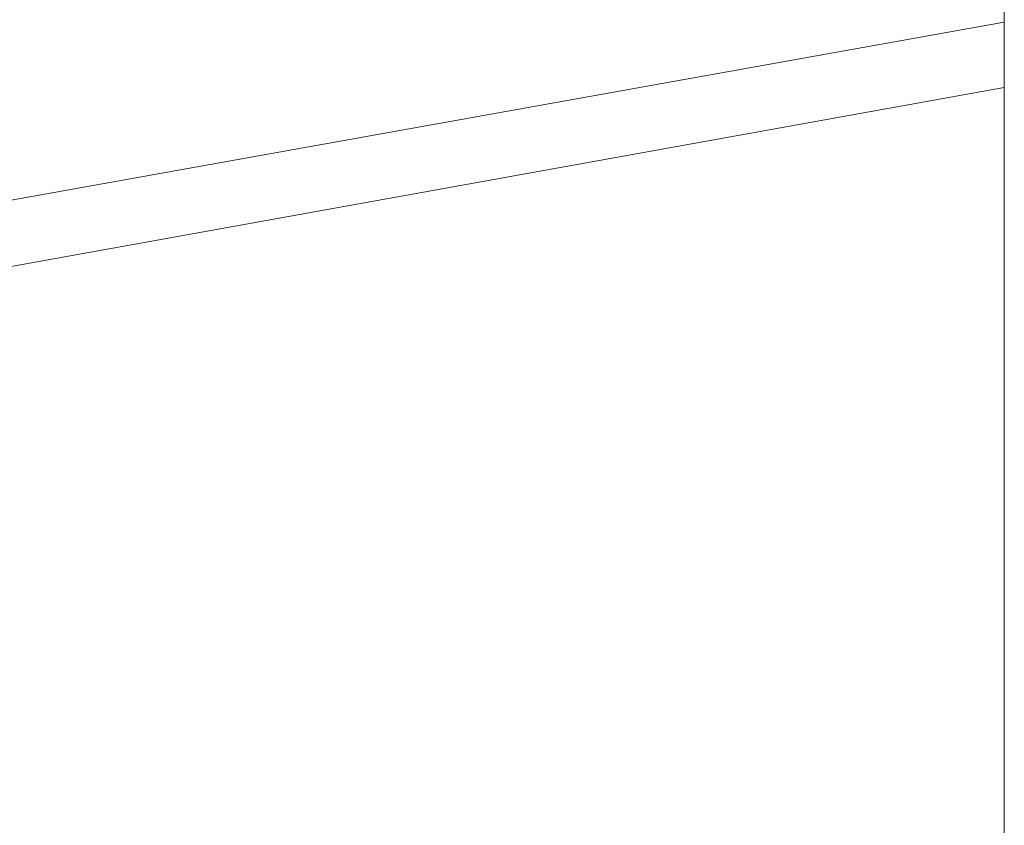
# Model space of a CAD drawing. Header units: millimetres. Extents: x 786 to 42540, y -7760 to 3796.
# Tile 1055 of 1056: x 42264 to 42440, y -2548 to -2403. Entities that reach past the tile are written whole.
import ezdxf

# ---------------------------------------------------------------- set-up
doc = ezdxf.new("R2010")
doc.units = ezdxf.units.MM
for name, color, linetype, lineweight in [('A-DETL-GENF', 7, 'Continuous', 13), ('A-FLOR', 7, 'Continuous', 13), ('A-WALL', 7, 'Continuous', 13)]:
    doc.layers.add(name, color=color, linetype=linetype, lineweight=lineweight)

# ---------------------------------------------------------------- blocks, each defined once
blk = doc.blocks.new('Наметкина 10_РД_АР_К3_R21_poliektova_rvt-1-Разрез по Рампе Р1_фрагмент пола')
at = {"layer": 'A-WALL'}
blk.add_line((83000, -2547.15), (83800, -2403.89), dxfattribs=at)
blk = doc.blocks.new('Линия разрыва - М 1_50-7673836-Разрез по Рампе Р1_фрагмент пола')
at = {"layer": 'A-DETL-GENF', "lineweight": 5}
blk.add_line((83800, 245), (83800, -2890), dxfattribs=at)

msp = doc.modelspace()

# ---------------------------------------------------------------- linework, layer by layer
at = {"layer": 'A-FLOR'}
msp.add_line((37240.27, -3351.6), (42440.27, -2415.6), dxfattribs=at)

# ---------------------------------------------------------------- block references
at = {"lineweight": 5}
msp.add_blockref('Наметкина 10_РД_АР_К3_R21_poliektova_rvt-1-Разрез по Рампе Р1_фрагмент пола', (-41359.73, 0), dxfattribs=at)
at = {"layer": 'A-DETL-GENF'}
msp.add_blockref('Линия разрыва - М 1_50-7673836-Разрез по Рампе Р1_фрагмент пола', (-41359.73, 0), dxfattribs=at)

doc.saveas('drawing.dxf')
